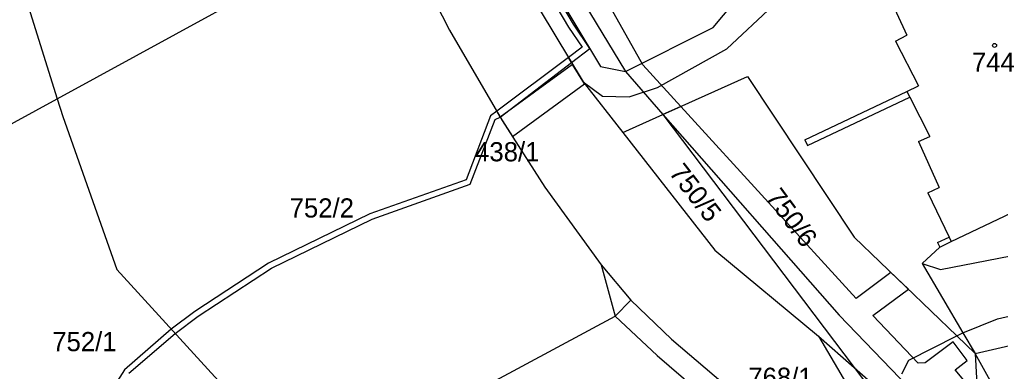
# Model space of a CAD drawing. Extents: x -785744 to -782822, y -1067550 to -1063910.
# Drawn here: x -783649.3 to -783562.5, y -1065800.2 to -1065769 of the extents above; entities that cross this region are included whole.
import ezdxf

# ---------------------------------------------------------------- set-up
doc = ezdxf.new("R2010")
doc.units = 0
for name, color, linetype in [('Hranice kat_území', 7, 'Continuous'), ('Hranice parcel', 7, 'Continuous'), ('Parcelní čísla', 7, 'Continuous'), ('Pop_ČP_popisy', 7, 'Continuous'), ('Vnitřní kresba', 7, 'Continuous'), ('Věcná břemena k části', 7, 'Continuous'), ('Značky budov', 7, 'Continuous')]:
    doc.layers.add(name, color=color, linetype=linetype)

msp = doc.modelspace()

# ---------------------------------------------------------------- linework, layer by layer
at = {"layer": 'Hranice kat_území'}
msp.add_lwpolyline([(-783560.48, -1065806.29), (-783564.75, -1065798.56), (-783539.96, -1065792.83), (-783536.79, -1065792.07), (-783528.55, -1065790.12), (-783512.01, -1065786.08), (-783508.62, -1065785.25), (-783498.57, -1065782.92), (-783493.87, -1065781.83), (-783478.86, -1065778.31), (-783465.47, -1065775.15)], dxfattribs=at)
at = {"layer": 'Hranice parcel'}
for points in [[(-783654.26, -1065749.44), (-783645.95, -1065776)], [(-783616.38, -1065759.86), (-783611.25, -1065769.92)], [(-783645.95, -1065776), (-783618.21, -1065760.8)], [(-783604.45, -1065766.16), (-783599.42, -1065774.52)], [(-783572.63, -1065766.4), (-783570.79, -1065770.38)], [(-783611.25, -1065769.92), (-783606.59, -1065777.94)], [(-783571.8, -1065770.91), (-783570.79, -1065770.38)], [(-783571.8, -1065770.91), (-783569.76, -1065774.87)], [(-783592.38, -1065777.4), (-783584.89, -1065774.04)], [(-783584.89, -1065774.04), (-783575.45, -1065788.26)], [(-783599.42, -1065774.52), (-783595.92, -1065778.99)], [(-783570.79, -1065775.37), (-783569.76, -1065774.87)], [(-783660.75, -1065784.11), (-783645.95, -1065776)], [(-783645.95, -1065776), (-783645.45, -1065777.58)], [(-783570.79, -1065775.37), (-783570.53, -1065775.86)], [(-783570.53, -1065775.86), (-783568.75, -1065779.34)], [(-783645.45, -1065777.58), (-783640.69, -1065791.14)], [(-783606.59, -1065777.94), (-783602.81, -1065783.85)], [(-783595.92, -1065778.99), (-783592.38, -1065777.4)], [(-783592.38, -1065777.4), (-783575.45, -1065799.82)], [(-783595.92, -1065778.99), (-783587.78, -1065789.41)], [(-783569.77, -1065779.8), (-783568.75, -1065779.34)], [(-783569.77, -1065779.8), (-783567.93, -1065783.87)], [(-783602.81, -1065783.85), (-783597.83, -1065790.73)], [(-783568.93, -1065784.35), (-783567.93, -1065783.87)], [(-783566.87, -1065788.66), (-783556.77, -1065783.84)], [(-783568.93, -1065784.35), (-783567.05, -1065788.26)], [(-783575.45, -1065788.26), (-783566.37, -1065797)], [(-783567.05, -1065788.26), (-783566.87, -1065788.66)], [(-783569.44, -1065790.6), (-783567.89, -1065789.15)], [(-783567.89, -1065789.15), (-783566.87, -1065788.66)], [(-783587.78, -1065789.41), (-783578.6, -1065797.05)], [(-783597.83, -1065790.73), (-783595.2, -1065793.85)], [(-783569.44, -1065790.6), (-783565.83, -1065796.73)], [(-783640.69, -1065791.14), (-783623.64, -1065809.83)], [(-783596.61, -1065795.28), (-783595.2, -1065793.85)], [(-783595.2, -1065793.85), (-783591.62, -1065797.29)], [(-783623.64, -1065809.83), (-783596.61, -1065795.28)], [(-783566.37, -1065797), (-783564.75, -1065798.56)], [(-783565.83, -1065796.73), (-783564.75, -1065798.56)], [(-783591.62, -1065797.29), (-783584.86, -1065803.06)], [(-783578.6, -1065797.05), (-783572.28, -1065807.84)], [(-783578.6, -1065797.05), (-783575.45, -1065799.82)], [(-783564.75, -1065798.56), (-783564.3, -1065806.79)], [(-783575.45, -1065799.82), (-783570.27, -1065804.39)], [(-783575.45, -1065799.82), (-783572.05, -1065804.33)]]:
    msp.add_lwpolyline(points, dxfattribs=at)
at = {"layer": 'Vnitřní kresba'}
for points in [[(-783602.69, -1065765.13), (-783597.89, -1065773.14)], [(-783587.94, -1065769.68), (-783586.11, -1065767.51)], [(-783586.73, -1065771.58), (-783582.62, -1065767.74)], [(-783595.69, -1065773.58), (-783587.94, -1065769.68)], [(-783592.85, -1065775), (-783586.73, -1065771.58)], [(-783597.89, -1065773.14), (-783595.69, -1065773.58)], [(-783599.42, -1065774.52), (-783597.72, -1065775.78)], [(-783595.36, -1065775.83), (-783592.85, -1065775)], [(-783597.72, -1065775.78), (-783595.36, -1065775.83)], [(-783579.82, -1065779.65), (-783570.79, -1065775.37)], [(-783579.58, -1065780.14), (-783570.53, -1065775.86)], [(-783579.82, -1065779.65), (-783579.58, -1065780.14)], [(-783567.82, -1065791.13), (-783535.95, -1065784.93)], [(-783568.09, -1065788.74), (-783567.05, -1065788.26)], [(-783568.09, -1065788.74), (-783567.89, -1065789.15)], [(-783597.83, -1065790.73), (-783596.61, -1065795.28)], [(-783569.44, -1065790.6), (-783567.82, -1065791.13)], [(-783562.78, -1065795.49), (-783541.56, -1065790.62)], [(-783596.61, -1065795.28), (-783592.87, -1065798.76)], [(-783565.83, -1065796.73), (-783562.78, -1065795.49)], [(-783570.62, -1065799.17), (-783566.37, -1065797)], [(-783566.37, -1065797), (-783565.83, -1065796.73)], [(-783592.87, -1065798.76), (-783586.1, -1065804.6)], [(-783571.24, -1065800.37), (-783570.62, -1065799.17)]]:
    msp.add_lwpolyline(points, dxfattribs=at)
at = {"layer": 'Věcná břemena k části'}
for points in [[(-783594.15, -1065773), (-783601.5, -1065759.89)], [(-783603.46, -1065760.71), (-783595.69, -1065773.58)], [(-783600.29, -1065769.4), (-783602.44, -1065765.75)], [(-783602.88, -1065765.99), (-783600.71, -1065769.66)], [(-783600.71, -1065769.66), (-783599.52, -1065771.44)], [(-783598.84, -1065771.56), (-783600.29, -1065769.4)], [(-783599.52, -1065771.44), (-783600.73, -1065772.35)], [(-783600.47, -1065772.78), (-783598.84, -1065771.56)], [(-783600.73, -1065772.35), (-783607.07, -1065777.11)], [(-783600.73, -1065772.35), (-783600.47, -1065772.78)], [(-783600.47, -1065772.78), (-783600.73, -1065772.35)], [(-783606.76, -1065777.65), (-783600.47, -1065772.78)], [(-783600.36, -1065772.96), (-783606.76, -1065777.65)], [(-783599.31, -1065774.67), (-783600.36, -1065772.96)], [(-783595.69, -1065773.58), (-783592.38, -1065777.4)], [(-783590.79, -1065776.69), (-783594.15, -1065773)], [(-783605.69, -1065779.35), (-783599.31, -1065774.67)], [(-783592.38, -1065777.4), (-783590.79, -1065776.69)], [(-783590.79, -1065776.69), (-783592.38, -1065777.4)], [(-783575.29, -1065793.69), (-783590.79, -1065776.69)], [(-783607.62, -1065777.52), (-783609.79, -1065783.18)], [(-783609.41, -1065783.58), (-783607.2, -1065777.84)], [(-783607.07, -1065777.11), (-783607.62, -1065777.52)], [(-783607.2, -1065777.84), (-783606.76, -1065777.65)], [(-783606.76, -1065777.65), (-783607.07, -1065777.11)], [(-783607.07, -1065777.11), (-783606.76, -1065777.65)], [(-783606.76, -1065777.65), (-783605.69, -1065779.35)], [(-783592.38, -1065777.4), (-783576.79, -1065795.17)], [(-783609.79, -1065783.18), (-783618.3, -1065786.21)], [(-783618.1, -1065786.67), (-783609.41, -1065783.58)], [(-783618.3, -1065786.21), (-783627.25, -1065790.56)], [(-783627.01, -1065791), (-783618.1, -1065786.67)], [(-783627.25, -1065790.56), (-783633.77, -1065794.85)], [(-783633.49, -1065795.27), (-783627.01, -1065791)], [(-783572.2, -1065791.39), (-783575.29, -1065793.69)], [(-783570.66, -1065792.87), (-783572.2, -1065791.39)], [(-783573.81, -1065795.22), (-783570.66, -1065792.87)], [(-783633.77, -1065794.85), (-783635.87, -1065796.42)], [(-783635.53, -1065796.79), (-783633.49, -1065795.27)], [(-783576.79, -1065795.17), (-783570.66, -1065801.57)], [(-783569.79, -1065799.43), (-783573.81, -1065795.22)], [(-783635.87, -1065796.42), (-783640.01, -1065800.01)], [(-783639.63, -1065800.33), (-783635.53, -1065796.79)], [(-783566.69, -1065797.54), (-783569.17, -1065799.41)], [(-783565.47, -1065799.19), (-783566.69, -1065797.54)], [(-783569.17, -1065799.41), (-783569.79, -1065799.43)], [(-783566.53, -1065800.01), (-783565.47, -1065799.19)], [(-783640.01, -1065800.01), (-783641.57, -1065802.48)], [(-783564.54, -1065802.38), (-783566.53, -1065800.01)]]:
    msp.add_lwpolyline(points, dxfattribs=at)
at = {"layer": 'Značky budov'}
msp.add_circle((-783563.04, -1065771.28), 0.175, dxfattribs=at)

# ---------------------------------------------------------------- texts
at = {"layer": 'Parcelní čísla'}
for s, p in [('744', (-783565.04, -1065773.62)), ('752/2', (-783625.39, -1065786.53)), ('752/1', (-783646.39, -1065798.37))]:
    msp.add_text(s, height=1.7, dxfattribs=at).set_placement(p)
for s, rotation, p in [('750/5', 307.74024, (-783591.9, -1065782.58)), ('750/6', 306.36657, (-783583.34, -1065784.74))]:
    msp.add_text(s, height=1.7, rotation=rotation, dxfattribs=at).set_placement(p)
at = {"layer": 'Pop_ČP_popisy'}
for s, p in [('438/1', (-783608.985, -1065781.55)), ('768/1', (-783584.821, -1065801.53))]:
    msp.add_text(s, height=1.7, dxfattribs=at).set_placement(p)

doc.saveas('drawing.dxf')
